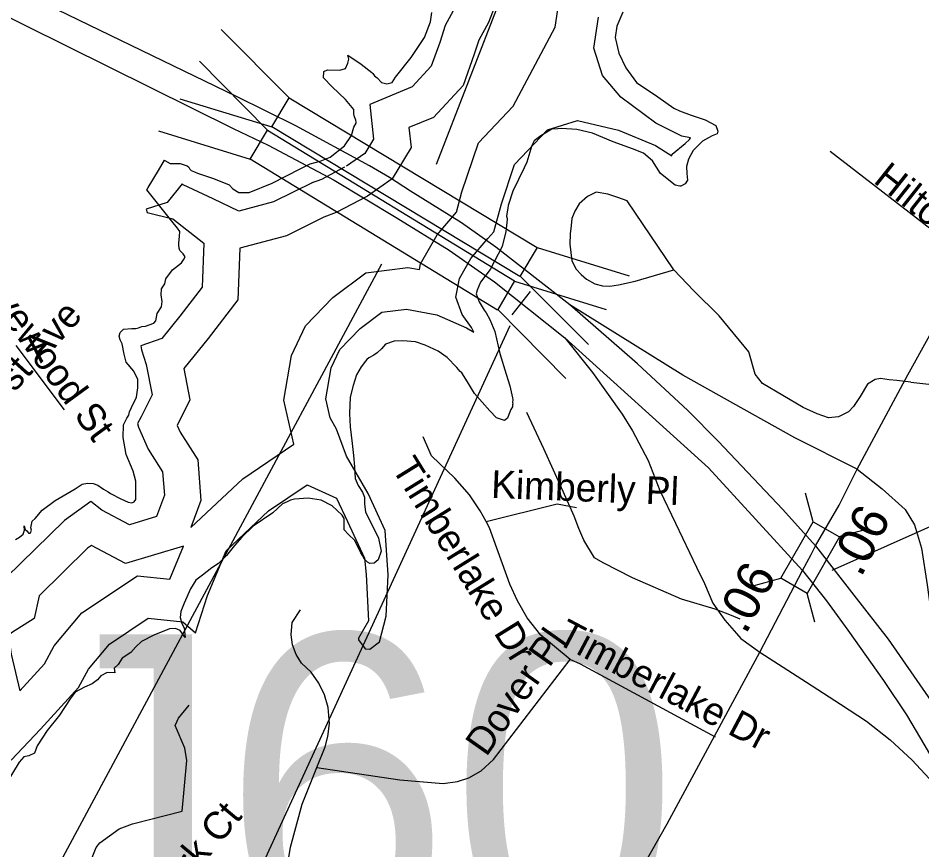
# Model space of a CAD drawing. Extents: x 1662474 to 1856135, y 779280 to 917889.
# Drawn here: x 1703917 to 1707011, y 820097 to 822946 of the extents above; entities that cross this region are included whole.
import ezdxf

# ---------------------------------------------------------------- set-up
doc = ezdxf.new("R2010")
doc.units = 0
for name, color, linetype in [('Exist Hydrographic Lake Shore', 7, 'Continuous'), ('Exist Hydrographic Misc Water Feature', 7, 'Continuous'), ('Exist Hydrographic River Shore Label', 7, 'Continuous'), ('Exist Road Non-System Structure Non-Sys Other Number Label', 7, 'Continuous'), ('Exist Road Non-System Type 51', 7, 'Continuous'), ('Exist Road Non-System Type 51 Label', 7, 'Continuous'), ('Exist Road Primary Interstate Ramp 1 Lane Attributed', 7, 'Continuous'), ('Exist Road Primary NC Service Mileage Hundredths English Label', 7, 'Continuous'), ('Exist Road Primary NC Structure Standard Bridge CELL', 7, 'Continuous'), ('Exist Road Primary NC Structure Standard Bridge Number Label', 7, 'Continuous'), ('Exist Road Primary NC UnDivided 4 Lane Attributed', 7, 'Continuous'), ('Exist Road Primary US Divided Attributed', 7, 'Continuous'), ('Exist Road Primary US Structure Ovrhead Sign CELL', 7, 'Continuous'), ('Exist Road Primary US Structure Standard Bridge CELL', 7, 'Continuous'), ('Old_Level_44', 7, 'Continuous'), ('Scratch_Level_2', 7, 'Continuous')]:
    doc.layers.add(name, color=color, linetype=linetype)

msp = doc.modelspace()

# ---------------------------------------------------------------- linework, layer by layer
at = {"layer": 'Exist Hydrographic Lake Shore'}
for points in [[(1704328.8, 821884.9), (1704340.6, 821889.1), (1704352.9, 821890.9), (1704381.5, 821900.9), (1704388.6, 821908.8), (1704393.1, 821933.9), (1704407.2, 821957.3), (1704409.9, 821975.1), (1704405.9, 821997.7), (1704407.5, 822018.2), (1704419, 822036), (1704422.8, 822052.6), (1704445, 822083.8), (1704476, 822107.2), (1704483.1, 822118.2), (1704488.4, 822128.1), (1704482, 822137.9), (1704470.5, 822150.4), (1704467.9, 822158.3), (1704466.9, 822168.6), (1704466.9, 822176.2), (1704468.4, 822186.7), (1704468.9, 822198.5), (1704470.5, 822215), (1704462.6, 822226.8), (1704442.4, 822250.8), (1704357.6, 822358.1), (1704361.4, 822365.7), (1704397.2, 822423.7), (1704418.2, 822459.4), (1704419.4, 822458.1), (1704436.9, 822448.1), (1704471.5, 822447.3), (1704494.9, 822439.4), (1704501.5, 822434.7), (1704504.6, 822428.4), (1704509.1, 822423.9), (1704519.9, 822418.7), (1704530.4, 822414.5), (1704585.5, 822395.9), (1704639, 822374.6), (1704651.9, 822361.5), (1704672.1, 822348.1), (1704707, 822348.1), (1704786, 822380.1), (1704882.6, 822430), (1704916.1, 822446.5), (1704950.2, 822456), (1704985.2, 822469.6), (1705034, 822508.4), (1705057.6, 822543.6), (1705065.5, 822572.5), (1705074.4, 822585.4), (1705074.4, 822589.6), (1705073.1, 822596.1), (1705068.6, 822607.7), (1705066, 822617.4), (1705065.8, 822631.1), (1705065.5, 822632.6), (1705037.4, 822667.2), (1704991.5, 822710.3), (1704961.6, 822741.5), (1704963.4, 822762.5), (1704975.8, 822768.3), (1705018, 822767.2), (1705037.1, 822773.3), (1705045, 822791.1), (1705048.8, 822804.8), (1705045, 822819.2), (1705091, 822788), (1705128, 822759.4), (1705131.1, 822756.2), (1705136.9, 822747.8), (1705146.1, 822740.8), (1705161, 822725), (1705178.9, 822720.2), (1705197.2, 822725), (1705208.8, 822743.6), (1705262.4, 822810.3), (1705308, 822879.3), (1705328.2, 822933.4), (1705333.2, 822964.6)], [(1705986.2, 822966.4), (1705965.8, 822918.4), (1705960.5, 822878.8), (1705972.9, 822825.2), (1705997.5, 822775.6), (1706033.5, 822724.8), (1706106.4, 822676.4), (1706161, 822637.3), (1706180.1, 822627.6), (1706220.1, 822612.9), (1706268.4, 822597.7), (1706305.4, 822577.5), (1706311.9, 822558.9), (1706309.9, 822549.7), (1706292.8, 822542.1), (1706280.5, 822535.2), (1706259.5, 822524.5), (1706227.6, 822491.9), (1706212, 822462.6), (1706204.4, 822437.9), (1706205.6, 822413.4), (1706208.2, 822390.9), (1706200.4, 822378), (1706185.4, 822370.1), (1706181.8, 822370.4), (1706165.8, 822373.8), (1706115.6, 822413.7), (1706088, 822457.3), (1706057.4, 822483.2), (1706020.1, 822497.9), (1705954, 822522.4), (1705883.4, 822551.2), (1705829.5, 822564.6), (1705776.8, 822567.8), (1705763.9, 822566.4), (1705743.8, 822565.9), (1705705.6, 822542.3), (1705682.9, 822525.8), (1705675, 822509), (1705658.4, 822452.6), (1705649.5, 822433.4), (1705610.1, 822353.6), (1705593.6, 822303.5), (1705592.5, 822294.3), (1705589.1, 822275.7), (1705588.6, 822267.2), (1705591, 822259.1), (1705591, 822256.5), (1705586.5, 822215.3), (1705573.6, 822163.9), (1705532.4, 822085.1), (1705499.4, 822041), (1705487.5, 822014.2), (1705484.9, 822001.1), (1705494.4, 821974.6), (1705511.8, 821945.8), (1705518.5, 821936.3), (1705531.4, 821913.4), (1705548.1, 821872.2), (1705565.8, 821796.7), (1705587.8, 821725.8), (1705599.4, 821686.7), (1705609.1, 821645.8), (1705610.1, 821638.9)], [(1703907.8, 821159.7), (1703921.4, 821168.6), (1703933.8, 821178.6), (1703938.8, 821192.2), (1703937.5, 821206.9), (1703941.1, 821194.3), (1703946.6, 821190.1), (1703950.9, 821184.3), (1703952.6, 821182.2), (1703958.1, 821182.2), (1703959.5, 821183.3), (1703962.4, 821192.2), (1703960.5, 821200.1), (1703964.5, 821222.4), (1703974.5, 821232.4), (1703998.9, 821260.2), (1704043.8, 821293.8), (1704111.8, 821333.9), (1704135.6, 821349.2), (1704154, 821352.6), (1704174.1, 821351.8), (1704189.4, 821345.8), (1704208.9, 821332.4), (1704224.9, 821323.4), (1704232.8, 821318.2), (1704267.9, 821299.3), (1704293.6, 821287.8), (1704306.2, 821285.9), (1704313.8, 821288.8), (1704319.4, 821296.7), (1704320.1, 821311.4), (1704320.1, 821359.7), (1704310.9, 821394.1), (1704286.8, 821451.5), (1704276.2, 821509.5), (1704277.4, 821552.8), (1704288.9, 821575.9), (1704295.1, 821585.9), (1704298.4, 821597.4), (1704304.6, 821612.4), (1704321.4, 821647.6), (1704326.9, 821680.1), (1704326.9, 821708.2), (1704312.8, 821736.1), (1704287, 821767.2), (1704279.1, 821794.8), (1704273.1, 821830.2), (1704266.2, 821843.9), (1704262.6, 821856), (1704266.2, 821869.4), (1704277.9, 821880.4), (1704305.4, 821883.2), (1704319.4, 821883), (1704328.8, 821884.9)], [(1705610.1, 821638.9), (1705609.1, 821629.8), (1705610.1, 821625.2), (1705609.4, 821621.3), (1705609.4, 821614.5), (1705603, 821605.9), (1705596.8, 821588), (1705591.5, 821575.7), (1705581.2, 821567.8), (1705554.5, 821576.8), (1705531.6, 821600.3), (1705479.1, 821660.2), (1705455, 821700.3), (1705435, 821730.5), (1705429.5, 821735.5), (1705419, 821749.2), (1705385.8, 821783.6), (1705354.8, 821805.6), (1705310.1, 821825.8), (1705277, 821836.8), (1705233.5, 821840), (1705204.4, 821839.2), (1705174.8, 821829.2), (1705160.8, 821813.4), (1705145.5, 821799.3), (1705134.2, 821791.1), (1705117, 821782.2), (1705110.1, 821776.7), (1705105.4, 821771.4), (1705091, 821751.5), (1705075.2, 821723.9), (1705063.9, 821687.8), (1705053.4, 821648.1), (1705051.4, 821591.2), (1705053.4, 821546), (1705060.5, 821489.3), (1705063.1, 821458.6), (1705065, 821447.3), (1705067.9, 821409.2), (1705070.2, 821369.4), (1705080.8, 821344.7), (1705096, 821322.1), (1705102.8, 821305.6), (1705102.8, 821281.7), (1705105.4, 821254.4), (1705149.8, 821164.6), (1705159.2, 821120.6), (1705149, 821090.1), (1705135.9, 821079.1), (1705120.6, 821078.3), (1705112.8, 821082.8), (1705107, 821088), (1705099.9, 821096.7), (1705095.6, 821105.9), (1705089.9, 821114.5), (1705069.5, 821156.8), (1705047.6, 821177.8), (1705032.4, 821193.5), (1705032.4, 821232.6), (1705025.9, 821243.7), (1704991.5, 821275.7), (1704954.2, 821294.6), (1704909.4, 821301.4), (1704862.4, 821298.8), (1704848.8, 821294.3), (1704838, 821289.3), (1704821.6, 821282.8), (1704788.4, 821251.5), (1704721.6, 821205.3), (1704682.9, 821168.3), (1704656.9, 821140), (1704630.4, 821105.3), (1704603, 821077.8), (1704580.2, 821063.1), (1704548.2, 821037.9), (1704525.1, 821021.4), (1704506.5, 820990.9), (1704485.5, 820942.4), (1704474.1, 820914), (1704471.9, 820893.2), (1704477.1, 820872.8), (1704485, 820857.6), (1704488.9, 820824.8), (1704470.8, 820848.6), (1704455.5, 820854.9), (1704434.8, 820853.9), (1704381, 820832.9), (1704338.5, 820810.3), (1704319.9, 820792.8), (1704303, 820772.8), (1704272.4, 820753.6), (1704259.2, 820732.6), (1704245, 820719), (1704247.4, 820704.1), (1704221.1, 820704.8), (1704200.1, 820693.2), (1704188.6, 820679.1), (1704169.8, 820665.7), (1704143.8, 820654.7), (1704111.8, 820636.9)], [(1704111.8, 820636.9), (1704095.1, 820614.6), (1704057.9, 820558.9), (1704015.9, 820506.4)], [(1704015.9, 820506.4), (1703981.8, 820453.1), (1703973.1, 820428.4), (1703952.9, 820418.8), (1703936.1, 820415.6), (1703919.9, 820397.2), (1703878.4, 820327.9)]]:
    msp.add_lwpolyline(points, dxfattribs=at)
at = {"layer": 'Exist Hydrographic Misc Water Feature'}
msp.add_lwpolyline([(1706388.9, 820887.3), (1706359.1, 820899.4), (1706303, 820921.9), (1706187, 820956.2), (1706019.3, 821029.4), (1705919.4, 821079.9), (1705889.4, 821097.7), (1705853.4, 821158.3), (1705835.8, 821198.1), (1705819.9, 821240.3), (1705782.3, 821324.7), (1705716.7, 821470.5), (1705657.7, 821594.8)], dxfattribs=at)
at = {"layer": 'Exist Hydrographic River Shore Label'}
msp.add_line((1705599.6, 821891.5), (1703963.2, 818327.1), dxfattribs=at)
at = {"layer": 'Exist Road Non-System Type 51'}
for p, q in [((1707218.1, 822085.1), (1706696.9, 822489.2)), ((1704074.9, 821604), (1703910.4, 821824.8))]:
    msp.add_line(p, q, dxfattribs=at)
for points in [[(1706161.5, 822083.8), (1706001.1, 822319.5), (1705969.6, 822331.9), (1705935.6, 822342.6), (1705894.9, 822349.7), (1705865.2, 822334.7), (1705837.4, 822309.2), (1705822.9, 822285.1), (1705812.4, 822259.1), (1705809.4, 822235.2), (1705806.1, 822207.2), (1705805.1, 822171.4), (1705812.4, 822114.2), (1705827.1, 822086.2), (1705843.6, 822067.5), (1705862.6, 822051.5), (1705890.6, 822036.2), (1705916.6, 822028.9), (1705942.6, 822027.9), (1705971.8, 822031.9), (1706029.2, 822045.4), (1706161.5, 822083.8)], [(1706973.1, 821699), (1706924.2, 821705.1), (1706898, 821707.2), (1706868.9, 821711.4), (1706850, 821707.9), (1706824.2, 821692.2), (1706799.1, 821649.7), (1706775.9, 821615.6), (1706759.4, 821597.7), (1706725, 821579.9), (1706690.6, 821577), (1706652.1, 821590.4), (1706604.4, 821612.2), (1706464.6, 821694.6), (1706439.5, 821725.8), (1706417.6, 821802.9), (1706316.6, 821925.8), (1706229.5, 822011.6), (1706161.5, 822083.8)], [(1706973.1, 821699), (1707107.1, 821684.4), (1707607.6, 821665.4)], [(1705518.8, 821221.4), (1705498, 821258.1), (1705461.6, 821312.9), (1705412.1, 821370.7), (1705331.9, 821447), (1705303, 821511.6)], [(1705518.8, 821221.4), (1705761.5, 821282.2), (1705828.1, 821269.6)], [(1705806.9, 820749.7), (1705706.1, 820832.9), (1705659.1, 820891.9), (1705625.6, 820949.9), (1705600.4, 821007.2), (1705530.1, 821200.6), (1705518.8, 821221.4)], [(1704938.8, 820379.4), (1704967.9, 820450.5), (1704977, 820485.4), (1704982, 820530.2), (1704977.9, 820584.4), (1704965.5, 820628.2), (1704945.9, 820668.6), (1704919.4, 820705.4), (1704887.2, 820736.6), (1704868.4, 820766.2), (1704856, 820799.2), (1704851.1, 820834.2), (1704854.5, 820875.4), (1704883.6, 820919.8)], [(1704938.8, 820379.4), (1705223.8, 820336.6), (1705372.1, 820324.8), (1705420.9, 820331.1), (1705459.4, 820343.9), (1705502.2, 820368.4), (1705544.2, 820406.4), (1705806.9, 820749.7)], [(1706303.8, 820483.2), (1705841.9, 820733.2), (1705806.9, 820749.7)], [(1703999.4, 819670.2), (1704058.4, 819699.4), (1704088.6, 819724), (1704126.1, 819757.1), (1704157.9, 819803.8), (1704177.9, 819867), (1704179.4, 819939.5), (1704172.6, 819990.9), (1704167.4, 820064.9), (1704183.4, 820105.1), (1704195.9, 820120.9), (1704262.6, 820169.9), (1704308, 820186.4), (1704478.4, 820229.8), (1704493.9, 820403.2), (1704487.2, 820445.5), (1704454.2, 820523.7), (1704466, 820547.9), (1704501.8, 820592.8)], [(1704834, 820016.6), (1704849.5, 820106.4), (1704889.1, 820253.7), (1704938.8, 820379.4)]]:
    msp.add_lwpolyline(points, dxfattribs=at)
at = {"layer": 'Exist Road Primary Interstate Ramp 1 Lane Attributed'}
for points in [[(1706788.9, 821401.4), (1706576, 821507.8), (1706402.1, 821605), (1706192.5, 821722.6), (1705804.7, 821963.6)], [(1705787.7, 821851.3), (1705883, 821732), (1705984.9, 821588.9), (1706019.6, 821532.6), (1706073.7, 821430.6), (1706113, 821327.8), (1706166.5, 821216.2), (1706238.9, 821065.3), (1706266.4, 821009.4), (1706295.2, 820941.6), (1706336.3, 820884), (1706375.4, 820838.8), (1706390.2, 820821.3), (1706455.9, 820774.6)], [(1706788.9, 821401.4), (1706874.7, 821334.1), (1706952.7, 821263.2), (1706984.7, 821210), (1707009.6, 821130.6), (1707028.2, 821005), (1707044.4, 820888.7), (1707070.2, 820787.3), (1707094, 820721), (1707131.5, 820620.9), (1707189.1, 820499.6), (1707226.6, 820419.5), (1707315.4, 820231.8), (1707350.5, 820155.5), (1707463.7, 819892.5)], [(1706455.9, 820774.6), (1706615.9, 820671.3), (1706731.7, 820596.5), (1706820.9, 820538), (1706901.8, 820473.9), (1706977.1, 820404.2), (1707049.6, 820326.2), (1707219.7, 820103.2)]]:
    msp.add_lwpolyline(points, dxfattribs=at)
at = {"layer": 'Exist Road Primary NC Structure Standard Bridge CELL'}
for p, q in [((1706638.3, 821220.7), (1706611.5, 821319)), ((1706726.7, 821170.1), (1706825, 821196.9)), ((1706428.8, 821000.5), (1706527.1, 821027.3)), ((1706644.3, 820877.3), (1706617.5, 820975.5))]:
    msp.add_line(p, q, dxfattribs=at)
msp.add_lwpolyline([(1706527.1, 821027.3), (1706637.8, 821220.9), (1706728.3, 821169.2), (1706617.5, 820975.5)], close=True, dxfattribs=at)
at = {"layer": 'Exist Road Primary NC Structure Standard Bridge Number Label'}
msp.add_line((1706703.3, 821055.5), (1708876.3, 822021.4), dxfattribs=at)
at = {"layer": 'Exist Road Primary NC UnDivided 4 Lane Attributed'}
for points in [[(1706788.9, 821401.4), (1706839.3, 821494.6), (1706962.1, 821724.4), (1707037.7, 821859.8), (1707122.7, 821982.6), (1707180.7, 822057), (1707267, 822170), (1707379.5, 822314.1), (1707719.8, 822733.4), (1707893.1, 822938), (1708713.1, 823984.5)], [(1706646.1, 821139), (1706727.2, 821278.3), (1706788.9, 821401.4)], [(1706601.5, 821053.9), (1706631.2, 821109.1), (1706646.1, 821139)], [(1706455.9, 820774.6), (1706601.5, 821053.9)], [(1702688.7, 815483), (1702915.7, 815734.2), (1703001.2, 815831.8), (1703379.3, 816244.8), (1703977.1, 816944.7), (1704421.2, 817482.5), (1704720.1, 817806.8), (1704925, 818054.4), (1705053.1, 818233.6), (1705159.8, 818430.8), (1705375.3, 818805.7), (1705656.2, 819331), (1705867.2, 819708.4), (1706138.6, 820186.4), (1706455.9, 820774.6)]]:
    msp.add_lwpolyline(points, dxfattribs=at)
at = {"layer": 'Exist Road Primary US Divided Attributed'}
for points in [[(1705260.4, 822352.9), (1705187.4, 822400), (1705119.1, 822440), (1704867.1, 822576.5), (1704664.6, 822677.7), (1703690.1, 823150.2), (1703048.1, 823423.8), (1702942.1, 823467.2), (1702816.5, 823508.1), (1702367.1, 823651.6), (1702049.5, 823735), (1701806.9, 823785.8), (1701450.7, 823856.2), (1701249.8, 823884.7)], [(1701256.6, 823793.1), (1701413.4, 823767.8), (1701692.2, 823717.2), (1702346.8, 823570.3), (1702820.1, 823406.6), (1702884.4, 823383.2), (1703035, 823324.8), (1703388.9, 823178.6), (1703655.4, 823063.4), (1704652.8, 822567.1), (1704772.9, 822510.6), (1704999, 822390.6), (1705211.3, 822262.7)], [(1705804.7, 821963.6), (1705552.3, 822161.1), (1705434.7, 822244.7), (1705260.4, 822352.9)], [(1705211.3, 822262.7), (1705392.3, 822150.5), (1705503, 822072.9), (1705547.7, 822042.3), (1705787.7, 821851.3)], [(1706646.1, 821139), (1706534, 821262.8), (1706312.8, 821496.4), (1706209.2, 821602.2), (1706036.6, 821762.2), (1705804.7, 821963.6)], [(1705787.7, 821851.3), (1706280.4, 821406), (1706601.5, 821053.9)], [(1706646.1, 821139), (1706777.4, 820969.8), (1706894.8, 820819.1), (1707032.2, 820621.4), (1707142.8, 820453.9), (1707216.6, 820329.9), (1707330.6, 820118.8), (1707463.7, 819892.5)], [(1706601.5, 821053.9), (1706684.3, 820950.4), (1706756.8, 820850.1), (1706879.5, 820677.3), (1706957.5, 820560.3), (1707021, 820454.1), (1707129.1, 820267.6), (1707219.7, 820103.2)]]:
    msp.add_lwpolyline(points, dxfattribs=at)
at = {"layer": 'Exist Road Primary US Structure Ovrhead Sign CELL'}
msp.add_line((1705607.5, 821929.8), (1705670.4, 822009), dxfattribs=at)
at = {"layer": 'Exist Road Primary US Structure Standard Bridge CELL'}
for p, q in [((1704611.2, 822906.7), (1704844.5, 822672.4)), ((1704537.3, 822798), (1704770, 822562.1)), ((1704470.7, 822669.3), (1704785.6, 822572.8)), ((1704397.6, 822560), (1704711.4, 822462.3)), ((1705693.2, 822159.7), (1706008.1, 822063.2)), ((1705635.6, 822062.3), (1705868.9, 821828.1)), ((1705616, 822045), (1705929.7, 821947.3)), ((1705558.7, 821947.4), (1705791.4, 821711.6))]:
    msp.add_line(p, q, dxfattribs=at)
for points in [[(1704844.5, 822672.4), (1705693.5, 822160.2), (1705634.5, 822060.5), (1704785.6, 822572.8)], [(1704770, 822562.1), (1705616.3, 822045.5), (1705557.7, 821945.6), (1704711.4, 822462.3)]]:
    msp.add_lwpolyline(points, close=True, dxfattribs=at)
at = {"layer": 'Old_Level_44'}
for points in [[(1704860.2, 821486.9), (1704826.7, 821637.7), (1704852.1, 821790.2), (1704900.1, 821891.6), (1704993.5, 821988.6), (1705107.3, 822073.9), (1705250.8, 822091.8), (1705290.4, 822084.3), (1705294.3, 822104), (1705350.8, 822204), (1705417.1, 822281.7), (1705436.1, 822351.2), (1705492.1, 822519), (1705611.7, 822644.7), (1705755.4, 822915), (1705768, 822998.2), (1705891, 823197), (1705955.1, 823273.9), (1706024.9, 823339.3), (1706142.4, 823396), (1706260.3, 823422.8), (1706350.9, 823404.7)], [(1705413.3, 822983), (1705378.1, 822920.5), (1705359.7, 822861.7), (1705331.1, 822780.6), (1705265.7, 822710.2), (1705120.3, 822650.4), (1705133.3, 822531), (1705104, 822482.2), (1705041, 822438.6)], [(1705553.8, 823001.9), (1705526.8, 822930.1), (1705493.4, 822870.7), (1705478.3, 822822.2), (1705440.2, 822714.5), (1705338.5, 822605.1), (1705254.6, 822570.6), (1705262, 822502.7), (1705197.2, 822394.8), (1705112.1, 822335.9)], [(1703892.7, 820404.4), (1703993.3, 820510.8), (1704123.6, 820652.9), (1704157.3, 820716.6), (1704229.6, 820802.3), (1704361.6, 820890.3), (1704480.1, 820877.8), (1704523.8, 820840.8), (1704565.3, 820968.1), (1704629.3, 821121.8), (1704774, 821257.8), (1704906.1, 821347.6), (1705006.5, 821302), (1705044, 821221.6), (1705102.6, 821096.1), (1705107.7, 821040.7), (1705115.6, 820881.8), (1705081.8, 820821.8), (1705082.3, 820816.5), (1705104.9, 820785.8), (1705120.4, 820784.9), (1705153.5, 820809.3), (1705176.2, 820897.2), (1705183.3, 821039), (1705173, 821190.5), (1705114.6, 821317.5), (1705040.7, 821445.7), (1705006, 821538.1), (1704984.5, 821577.3), (1704970.3, 821641.6), (1704987.9, 821747.6), (1705017.7, 821810.4), (1705087.2, 821882.7), (1705161.9, 821938.6), (1705246.3, 821949.2), (1705350.2, 821929.5), (1705451.7, 821885.3), (1705476.2, 821870.6), (1705468.9, 821885.7), (1705436.6, 821930.4), (1705415.3, 821990), (1705428.1, 822054.2), (1705466.9, 822122.8), (1705524.6, 822190.5), (1705544.7, 822213.6), (1705571.1, 822310.2), (1705615.9, 822444.6), (1705729.2, 822563.6), (1705831.5, 822595.3), (1705972, 822561.9), (1706098, 822509), (1706154.7, 822473.8), (1706155.9, 822480.2), (1706199.6, 822516), (1706215.2, 822530.1), (1706218.4, 822536), (1706188.3, 822541), (1706099.5, 822585.4), (1705979.4, 822674.8), (1705916.9, 822749.2), (1705887, 822842.3), (1705903.1, 822948.5)], [(1705034.4, 822435.2), (1704955, 822393.4), (1704919.4, 822380)], [(1704925.1, 822382.9), (1704791.4, 822316.1), (1704671.9, 822284.9), (1704584, 822326.3), (1704481.3, 822374.6), (1704477.8, 822377.6), (1704426.6, 822313.7), (1704355.5, 822291.3), (1704357.9, 822280.2), (1704445.9, 822258.3), (1704552.8, 822175.2), (1704546.7, 822024.7), (1704470.5, 821924.7), (1704408.2, 821848.3), (1704337.2, 821823.3), (1704339.3, 821809.8), (1704354.9, 821759.1), (1704375.6, 821655.6), (1704337.8, 821580), (1704325.4, 821557.4), (1704329.1, 821545.1), (1704361.7, 821469), (1704411.3, 821392.4), (1704417.6, 821311.6), (1704390.2, 821238.7), (1704297.4, 821210.9), (1704202.8, 821260.9), (1704165.1, 821289.9), (1704075, 821225.6), (1703875.5, 821029.8)], [(1705112.1, 822335.9), (1705005.8, 822280), (1704962.9, 822263.9)], [(1704962.9, 822263.9), (1704835, 822200), (1704675.5, 822158.4), (1704668.4, 821980.9), (1704567.3, 821848.3), (1704483.4, 821745.4), (1704504.9, 821638.3), (1704461, 821550.6), (1704470.9, 821527.3), (1704531.9, 821433.1), (1704542.6, 821293.8), (1704507.8, 821201)], [(1704507.8, 821201), (1704685.5, 821368.2), (1704860.2, 821486.9)], [(1704483.3, 821137.9), (1704284.4, 821078.2), (1704167.5, 821140.1), (1704154.5, 821130.8), (1703988.3, 820967.7), (1703971.5, 820889.6), (1703893.5, 820840.9), (1703883.8, 820830.6), (1703892.9, 820767.1), (1703922.6, 820642.3)], [(1703922.6, 820642.3), (1704007.5, 820734.9), (1704039.8, 820795.9), (1704134.7, 820908.5), (1704325.8, 821035.8), (1704435.9, 821024.2), (1704483.3, 821137.9)]]:
    msp.add_lwpolyline(points, dxfattribs=at)
at = {"layer": 'Scratch_Level_2'}
for p, q in [((1705349.4, 822445.8), (1706171, 824568.2)), ((1705161.1, 822103.5), (1703557.3, 819119.9))]:
    msp.add_line(p, q, dxfattribs=at)

# ---------------------------------------------------------------- texts
at = {"layer": 'Exist Road Non-System Structure Non-Sys Other Number Label'}
msp.add_text('J60', height=1049.86, dxfattribs=at).set_placement((1703913.7, 819785.3))
at = {"layer": 'Exist Road Non-System Type 51 Label'}
for s, rotation, p in [('Hilton Ct', 321.5448, (1706840.7, 822384.7)), ('Covewood St', 306.1625, (1703730.3, 822099.1)), ('Lakecrest Ave', 47.8786, (1703601.4, 821327.3)), ('Timberlake Dr', 301.8129, (1705192.9, 821405)), ('Kimberly Pl', 357.719, (1705534.6, 821303.1)), ('Timberlake Dr', 332.143, (1705754.3, 820807.2)), ('Dover Pl', 54.7677, (1705519.2, 820413.2)), ('Watermark Ct', 50.2104, (1704185.8, 819609.6))]:
    msp.add_text(s, height=95, rotation=rotation, dxfattribs=at).set_placement(p)
at = {"layer": 'Exist Road Primary NC Service Mileage Hundredths English Label'}
for rotation, p in [(63.3664, (1706802.1, 821027.3)), (62.4754, (1706407.5, 820831.8))]:
    msp.add_text('.06', height=125, rotation=rotation, dxfattribs=at).set_placement(p)

doc.saveas('drawing.dxf')
